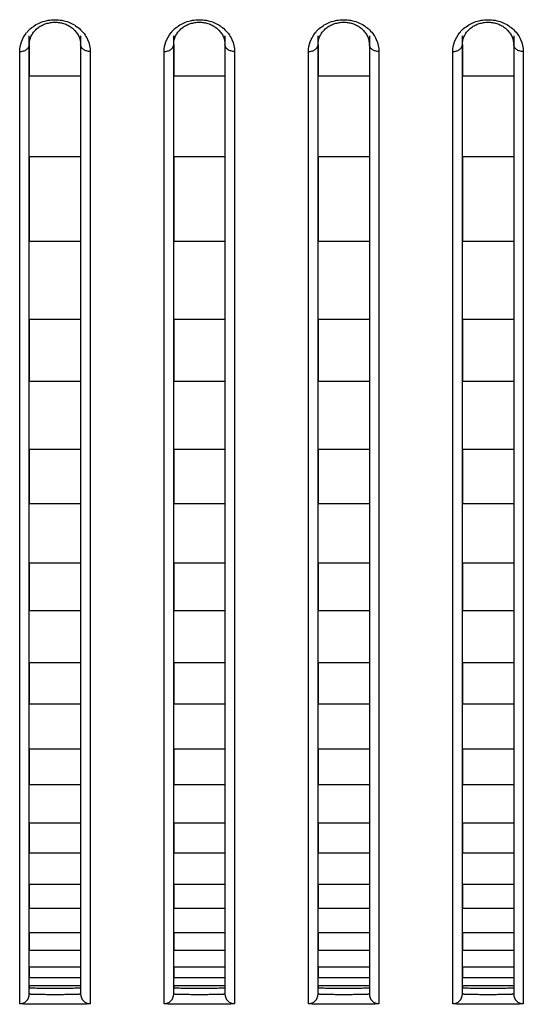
# Model space of a CAD drawing. Header units: millimetres. Extents: x -6054 to 364, y -1866 to 3094.
# Tile 328 of 360: x -3397 to -3381, y 1484 to 1515. Entities that reach past the tile are written whole.
import ezdxf

# ---------------------------------------------------------------- set-up
doc = ezdxf.new("R2010")
doc.units = ezdxf.units.MM
doc.header["$LTSCALE"] = 65.395
doc.layers.get('0').update_dxf_attribs({"linetype": 'CONTINUOUS'})

msp = doc.modelspace()

# ---------------------------------------------------------------- linework, layer by layer
at = {"linetype": 'Continuous'}
for p, q in [((-3396.723, 1484.478), (-3396.723, 1514.359)), ((-3395.123, 1514.359), (-3395.123, 1484.478)), ((-3392.223, 1484.478), (-3392.223, 1514.359)), ((-3390.623, 1514.359), (-3390.623, 1484.478)), ((-3387.723, 1484.478), (-3387.723, 1514.359)), ((-3386.123, 1514.359), (-3386.123, 1484.478)), ((-3383.223, 1484.478), (-3383.223, 1514.359)), ((-3381.623, 1514.359), (-3381.623, 1484.478)), ((-3396.723, 1514.091), (-3396.723, 1513.095)), ((-3396.723, 1514.091), (-3396.723, 1513.095)), ((-3395.123, 1514.091), (-3395.123, 1513.095)), ((-3395.123, 1514.091), (-3395.123, 1513.095)), ((-3392.223, 1514.091), (-3392.223, 1513.095)), ((-3392.223, 1514.091), (-3392.223, 1513.095)), ((-3390.623, 1514.091), (-3390.623, 1513.095)), ((-3390.623, 1514.091), (-3390.623, 1513.095)), ((-3387.723, 1514.091), (-3387.723, 1513.095)), ((-3387.723, 1514.091), (-3387.723, 1513.095)), ((-3386.123, 1514.091), (-3386.123, 1513.095)), ((-3386.123, 1514.091), (-3386.123, 1513.095)), ((-3383.223, 1514.091), (-3383.223, 1513.095)), ((-3383.223, 1514.091), (-3383.223, 1513.095)), ((-3381.623, 1514.091), (-3381.623, 1513.095)), ((-3381.623, 1514.091), (-3381.623, 1513.095)), ((-3397.023, 1484.178), (-3397.023, 1513.867)), ((-3394.823, 1513.867), (-3394.823, 1484.178)), ((-3392.523, 1484.178), (-3392.523, 1513.867)), ((-3390.323, 1513.867), (-3390.323, 1484.178)), ((-3388.023, 1484.178), (-3388.023, 1513.867)), ((-3385.823, 1513.867), (-3385.823, 1484.178)), ((-3383.523, 1484.178), (-3383.523, 1513.867)), ((-3381.323, 1513.867), (-3381.323, 1484.178)), ((-3395.123, 1513.095), (-3396.723, 1513.095)), ((-3395.123, 1513.095), (-3396.723, 1513.095)), ((-3390.623, 1513.095), (-3392.223, 1513.095)), ((-3390.623, 1513.095), (-3392.223, 1513.095)), ((-3386.123, 1513.095), (-3387.723, 1513.095)), ((-3386.123, 1513.095), (-3387.723, 1513.095)), ((-3381.623, 1513.095), (-3383.223, 1513.095)), ((-3381.623, 1513.095), (-3383.223, 1513.095)), ((-3395.123, 1510.583), (-3396.723, 1510.583)), ((-3395.123, 1510.583), (-3396.723, 1510.583)), ((-3396.723, 1510.583), (-3396.723, 1507.945)), ((-3396.723, 1510.583), (-3396.723, 1507.945)), ((-3395.123, 1510.583), (-3395.123, 1507.945)), ((-3395.123, 1510.583), (-3395.123, 1507.945)), ((-3390.623, 1510.583), (-3392.223, 1510.583)), ((-3390.623, 1510.583), (-3392.223, 1510.583)), ((-3392.223, 1510.583), (-3392.223, 1507.945)), ((-3392.223, 1510.583), (-3392.223, 1507.945)), ((-3390.623, 1510.583), (-3390.623, 1507.945)), ((-3390.623, 1510.583), (-3390.623, 1507.945)), ((-3386.123, 1510.583), (-3387.723, 1510.583)), ((-3386.123, 1510.583), (-3387.723, 1510.583)), ((-3387.723, 1510.583), (-3387.723, 1507.945)), ((-3387.723, 1510.583), (-3387.723, 1507.945)), ((-3386.123, 1510.583), (-3386.123, 1507.945)), ((-3386.123, 1510.583), (-3386.123, 1507.945)), ((-3381.623, 1510.583), (-3383.223, 1510.583)), ((-3381.623, 1510.583), (-3383.223, 1510.583)), ((-3383.223, 1510.583), (-3383.223, 1507.945)), ((-3383.223, 1510.583), (-3383.223, 1507.945)), ((-3381.623, 1510.583), (-3381.623, 1507.945)), ((-3381.623, 1510.583), (-3381.623, 1507.945)), ((-3395.123, 1507.945), (-3396.723, 1507.945)), ((-3395.123, 1507.945), (-3396.723, 1507.945)), ((-3390.623, 1507.945), (-3392.223, 1507.945)), ((-3390.623, 1507.945), (-3392.223, 1507.945)), ((-3386.123, 1507.945), (-3387.723, 1507.945)), ((-3386.123, 1507.945), (-3387.723, 1507.945)), ((-3381.623, 1507.945), (-3383.223, 1507.945)), ((-3381.623, 1507.945), (-3383.223, 1507.945)), ((-3395.123, 1505.516), (-3396.723, 1505.516)), ((-3395.123, 1505.516), (-3396.723, 1505.516)), ((-3396.723, 1505.516), (-3396.723, 1503.576)), ((-3396.723, 1505.516), (-3396.723, 1503.576)), ((-3395.123, 1505.516), (-3395.123, 1503.576)), ((-3395.123, 1505.516), (-3395.123, 1503.576)), ((-3390.623, 1505.516), (-3392.223, 1505.516)), ((-3390.623, 1505.516), (-3392.223, 1505.516)), ((-3392.223, 1505.516), (-3392.223, 1503.576)), ((-3392.223, 1505.516), (-3392.223, 1503.576)), ((-3390.623, 1505.516), (-3390.623, 1503.576)), ((-3390.623, 1505.516), (-3390.623, 1503.576)), ((-3386.123, 1505.516), (-3387.723, 1505.516)), ((-3386.123, 1505.516), (-3387.723, 1505.516)), ((-3387.723, 1505.516), (-3387.723, 1503.576)), ((-3387.723, 1505.516), (-3387.723, 1503.576)), ((-3386.123, 1505.516), (-3386.123, 1503.576)), ((-3386.123, 1505.516), (-3386.123, 1503.576)), ((-3381.623, 1505.516), (-3383.223, 1505.516)), ((-3381.623, 1505.516), (-3383.223, 1505.516)), ((-3383.223, 1505.516), (-3383.223, 1503.576)), ((-3383.223, 1505.516), (-3383.223, 1503.576)), ((-3381.623, 1505.516), (-3381.623, 1503.576)), ((-3381.623, 1505.516), (-3381.623, 1503.576)), ((-3395.123, 1503.576), (-3396.723, 1503.576)), ((-3395.123, 1503.576), (-3396.723, 1503.576)), ((-3390.623, 1503.576), (-3392.223, 1503.576)), ((-3390.623, 1503.576), (-3392.223, 1503.576)), ((-3386.123, 1503.576), (-3387.723, 1503.576)), ((-3386.123, 1503.576), (-3387.723, 1503.576)), ((-3381.623, 1503.576), (-3383.223, 1503.576)), ((-3381.623, 1503.576), (-3383.223, 1503.576)), ((-3395.123, 1501.459), (-3396.723, 1501.459)), ((-3395.123, 1501.459), (-3396.723, 1501.459)), ((-3396.723, 1501.459), (-3396.723, 1499.762)), ((-3396.723, 1501.459), (-3396.723, 1499.762)), ((-3395.123, 1501.459), (-3395.123, 1499.762)), ((-3395.123, 1501.459), (-3395.123, 1499.762)), ((-3390.623, 1501.459), (-3392.223, 1501.459)), ((-3390.623, 1501.459), (-3392.223, 1501.459)), ((-3392.223, 1501.459), (-3392.223, 1499.762)), ((-3392.223, 1501.459), (-3392.223, 1499.762)), ((-3390.623, 1501.459), (-3390.623, 1499.762)), ((-3390.623, 1501.459), (-3390.623, 1499.762)), ((-3386.123, 1501.459), (-3387.723, 1501.459)), ((-3386.123, 1501.459), (-3387.723, 1501.459)), ((-3387.723, 1501.459), (-3387.723, 1499.762)), ((-3387.723, 1501.459), (-3387.723, 1499.762)), ((-3386.123, 1501.459), (-3386.123, 1499.762)), ((-3386.123, 1501.459), (-3386.123, 1499.762)), ((-3381.623, 1501.459), (-3383.223, 1501.459)), ((-3381.623, 1501.459), (-3383.223, 1501.459)), ((-3383.223, 1501.459), (-3383.223, 1499.762)), ((-3383.223, 1501.459), (-3383.223, 1499.762)), ((-3381.623, 1501.459), (-3381.623, 1499.762)), ((-3381.623, 1501.459), (-3381.623, 1499.762)), ((-3395.123, 1499.762), (-3396.723, 1499.762)), ((-3395.123, 1499.762), (-3396.723, 1499.762)), ((-3390.623, 1499.762), (-3392.223, 1499.762)), ((-3390.623, 1499.762), (-3392.223, 1499.762)), ((-3386.123, 1499.762), (-3387.723, 1499.762)), ((-3386.123, 1499.762), (-3387.723, 1499.762)), ((-3381.623, 1499.762), (-3383.223, 1499.762)), ((-3381.623, 1499.762), (-3383.223, 1499.762)), ((-3395.123, 1497.91), (-3396.723, 1497.91)), ((-3395.123, 1497.91), (-3396.723, 1497.91)), ((-3396.723, 1497.91), (-3396.723, 1496.425)), ((-3396.723, 1497.91), (-3396.723, 1496.425)), ((-3395.123, 1497.91), (-3395.123, 1496.425)), ((-3395.123, 1497.91), (-3395.123, 1496.425)), ((-3390.623, 1497.91), (-3392.223, 1497.91)), ((-3390.623, 1497.91), (-3392.223, 1497.91)), ((-3392.223, 1497.91), (-3392.223, 1496.425)), ((-3392.223, 1497.91), (-3392.223, 1496.425)), ((-3390.623, 1497.91), (-3390.623, 1496.425)), ((-3390.623, 1497.91), (-3390.623, 1496.425)), ((-3386.123, 1497.91), (-3387.723, 1497.91)), ((-3386.123, 1497.91), (-3387.723, 1497.91)), ((-3387.723, 1497.91), (-3387.723, 1496.425)), ((-3387.723, 1497.91), (-3387.723, 1496.425)), ((-3386.123, 1497.91), (-3386.123, 1496.425)), ((-3386.123, 1497.91), (-3386.123, 1496.425)), ((-3381.623, 1497.91), (-3383.223, 1497.91)), ((-3381.623, 1497.91), (-3383.223, 1497.91)), ((-3383.223, 1497.91), (-3383.223, 1496.425)), ((-3383.223, 1497.91), (-3383.223, 1496.425)), ((-3381.623, 1497.91), (-3381.623, 1496.425)), ((-3381.623, 1497.91), (-3381.623, 1496.425)), ((-3395.123, 1496.425), (-3396.723, 1496.425)), ((-3395.123, 1496.425), (-3396.723, 1496.425)), ((-3390.623, 1496.425), (-3392.223, 1496.425)), ((-3390.623, 1496.425), (-3392.223, 1496.425)), ((-3386.123, 1496.425), (-3387.723, 1496.425)), ((-3386.123, 1496.425), (-3387.723, 1496.425)), ((-3381.623, 1496.425), (-3383.223, 1496.425)), ((-3381.623, 1496.425), (-3383.223, 1496.425)), ((-3395.123, 1494.806), (-3396.723, 1494.806)), ((-3395.123, 1494.806), (-3396.723, 1494.806)), ((-3396.723, 1494.806), (-3396.723, 1493.513)), ((-3396.723, 1494.806), (-3396.723, 1493.513)), ((-3395.123, 1494.806), (-3395.123, 1493.513)), ((-3395.123, 1494.806), (-3395.123, 1493.513)), ((-3390.623, 1494.806), (-3392.223, 1494.806)), ((-3390.623, 1494.806), (-3392.223, 1494.806)), ((-3392.223, 1494.806), (-3392.223, 1493.513)), ((-3392.223, 1494.806), (-3392.223, 1493.513)), ((-3390.623, 1494.806), (-3390.623, 1493.513)), ((-3390.623, 1494.806), (-3390.623, 1493.513)), ((-3386.123, 1494.806), (-3387.723, 1494.806)), ((-3386.123, 1494.806), (-3387.723, 1494.806)), ((-3387.723, 1494.806), (-3387.723, 1493.513)), ((-3387.723, 1494.806), (-3387.723, 1493.513)), ((-3386.123, 1494.806), (-3386.123, 1493.513)), ((-3386.123, 1494.806), (-3386.123, 1493.513)), ((-3381.623, 1494.806), (-3383.223, 1494.806)), ((-3381.623, 1494.806), (-3383.223, 1494.806)), ((-3383.223, 1494.806), (-3383.223, 1493.513)), ((-3383.223, 1494.806), (-3383.223, 1493.513)), ((-3381.623, 1494.806), (-3381.623, 1493.513)), ((-3381.623, 1494.806), (-3381.623, 1493.513)), ((-3395.123, 1493.513), (-3396.723, 1493.513)), ((-3395.123, 1493.513), (-3396.723, 1493.513)), ((-3390.623, 1493.513), (-3392.223, 1493.513)), ((-3390.623, 1493.513), (-3392.223, 1493.513)), ((-3386.123, 1493.513), (-3387.723, 1493.513)), ((-3386.123, 1493.513), (-3387.723, 1493.513)), ((-3381.623, 1493.513), (-3383.223, 1493.513)), ((-3381.623, 1493.513), (-3383.223, 1493.513)), ((-3395.123, 1492.112), (-3396.723, 1492.112)), ((-3395.123, 1492.112), (-3396.723, 1492.112)), ((-3396.723, 1492.112), (-3396.723, 1491.001)), ((-3396.723, 1492.112), (-3396.723, 1491.001)), ((-3395.123, 1492.112), (-3395.123, 1491.001)), ((-3395.123, 1492.112), (-3395.123, 1491.001)), ((-3390.623, 1492.112), (-3392.223, 1492.112)), ((-3390.623, 1492.112), (-3392.223, 1492.112)), ((-3392.223, 1492.112), (-3392.223, 1491.001)), ((-3392.223, 1492.112), (-3392.223, 1491.001)), ((-3390.623, 1492.112), (-3390.623, 1491.001)), ((-3390.623, 1492.112), (-3390.623, 1491.001)), ((-3386.123, 1492.112), (-3387.723, 1492.112)), ((-3386.123, 1492.112), (-3387.723, 1492.112)), ((-3387.723, 1492.112), (-3387.723, 1491.001)), ((-3387.723, 1492.112), (-3387.723, 1491.001)), ((-3386.123, 1492.112), (-3386.123, 1491.001)), ((-3386.123, 1492.112), (-3386.123, 1491.001)), ((-3381.623, 1492.112), (-3383.223, 1492.112)), ((-3381.623, 1492.112), (-3383.223, 1492.112)), ((-3383.223, 1492.112), (-3383.223, 1491.001)), ((-3383.223, 1492.112), (-3383.223, 1491.001)), ((-3381.623, 1492.112), (-3381.623, 1491.001)), ((-3381.623, 1492.112), (-3381.623, 1491.001)), ((-3395.123, 1491.001), (-3396.723, 1491.001)), ((-3395.123, 1491.001), (-3396.723, 1491.001)), ((-3390.623, 1491.001), (-3392.223, 1491.001)), ((-3390.623, 1491.001), (-3392.223, 1491.001)), ((-3386.123, 1491.001), (-3387.723, 1491.001)), ((-3386.123, 1491.001), (-3387.723, 1491.001)), ((-3381.623, 1491.001), (-3383.223, 1491.001)), ((-3381.623, 1491.001), (-3383.223, 1491.001)), ((-3395.123, 1489.808), (-3396.723, 1489.808)), ((-3395.123, 1489.808), (-3396.723, 1489.808)), ((-3396.723, 1489.808), (-3396.723, 1488.875)), ((-3396.723, 1489.808), (-3396.723, 1488.875)), ((-3395.123, 1489.808), (-3395.123, 1488.875)), ((-3395.123, 1489.808), (-3395.123, 1488.875)), ((-3390.623, 1489.808), (-3392.223, 1489.808)), ((-3390.623, 1489.808), (-3392.223, 1489.808)), ((-3392.223, 1489.808), (-3392.223, 1488.875)), ((-3392.223, 1489.808), (-3392.223, 1488.875)), ((-3390.623, 1489.808), (-3390.623, 1488.875)), ((-3390.623, 1489.808), (-3390.623, 1488.875)), ((-3386.123, 1489.808), (-3387.723, 1489.808)), ((-3386.123, 1489.808), (-3387.723, 1489.808)), ((-3387.723, 1489.808), (-3387.723, 1488.875)), ((-3387.723, 1489.808), (-3387.723, 1488.875)), ((-3386.123, 1489.808), (-3386.123, 1488.875)), ((-3386.123, 1489.808), (-3386.123, 1488.875)), ((-3381.623, 1489.808), (-3383.223, 1489.808)), ((-3381.623, 1489.808), (-3383.223, 1489.808)), ((-3383.223, 1489.808), (-3383.223, 1488.875)), ((-3383.223, 1489.808), (-3383.223, 1488.875)), ((-3381.623, 1489.808), (-3381.623, 1488.875)), ((-3381.623, 1489.808), (-3381.623, 1488.875)), ((-3395.123, 1488.875), (-3396.723, 1488.875)), ((-3395.123, 1488.875), (-3396.723, 1488.875)), ((-3390.623, 1488.875), (-3392.223, 1488.875)), ((-3390.623, 1488.875), (-3392.223, 1488.875)), ((-3386.123, 1488.875), (-3387.723, 1488.875)), ((-3386.123, 1488.875), (-3387.723, 1488.875)), ((-3381.623, 1488.875), (-3383.223, 1488.875)), ((-3381.623, 1488.875), (-3383.223, 1488.875)), ((-3395.123, 1487.894), (-3396.723, 1487.894)), ((-3395.123, 1487.894), (-3396.723, 1487.894)), ((-3396.723, 1487.894), (-3396.723, 1487.148)), ((-3396.723, 1487.894), (-3396.723, 1487.148)), ((-3395.123, 1487.894), (-3395.123, 1487.148)), ((-3395.123, 1487.894), (-3395.123, 1487.148)), ((-3390.623, 1487.894), (-3392.223, 1487.894)), ((-3390.623, 1487.894), (-3392.223, 1487.894)), ((-3392.223, 1487.894), (-3392.223, 1487.148)), ((-3392.223, 1487.894), (-3392.223, 1487.148)), ((-3390.623, 1487.894), (-3390.623, 1487.148)), ((-3390.623, 1487.894), (-3390.623, 1487.148)), ((-3386.123, 1487.894), (-3387.723, 1487.894)), ((-3386.123, 1487.894), (-3387.723, 1487.894)), ((-3387.723, 1487.894), (-3387.723, 1487.148)), ((-3387.723, 1487.894), (-3387.723, 1487.148)), ((-3386.123, 1487.894), (-3386.123, 1487.148)), ((-3386.123, 1487.894), (-3386.123, 1487.148)), ((-3381.623, 1487.894), (-3383.223, 1487.894)), ((-3381.623, 1487.894), (-3383.223, 1487.894)), ((-3383.223, 1487.894), (-3383.223, 1487.148)), ((-3383.223, 1487.894), (-3383.223, 1487.148)), ((-3381.623, 1487.894), (-3381.623, 1487.148)), ((-3381.623, 1487.894), (-3381.623, 1487.148)), ((-3395.123, 1487.148), (-3396.723, 1487.148)), ((-3395.123, 1487.148), (-3396.723, 1487.148)), ((-3390.623, 1487.148), (-3392.223, 1487.148)), ((-3390.623, 1487.148), (-3392.223, 1487.148)), ((-3386.123, 1487.148), (-3387.723, 1487.148)), ((-3386.123, 1487.148), (-3387.723, 1487.148)), ((-3381.623, 1487.148), (-3383.223, 1487.148)), ((-3381.623, 1487.148), (-3383.223, 1487.148)), ((-3395.123, 1486.389), (-3396.723, 1486.389)), ((-3395.123, 1486.389), (-3396.723, 1486.389)), ((-3396.723, 1486.389), (-3396.723, 1485.837)), ((-3396.723, 1486.389), (-3396.723, 1485.837)), ((-3395.123, 1486.389), (-3395.123, 1485.837)), ((-3395.123, 1486.389), (-3395.123, 1485.837)), ((-3390.623, 1486.389), (-3392.223, 1486.389)), ((-3390.623, 1486.389), (-3392.223, 1486.389)), ((-3392.223, 1486.389), (-3392.223, 1485.837)), ((-3392.223, 1486.389), (-3392.223, 1485.837)), ((-3390.623, 1486.389), (-3390.623, 1485.837)), ((-3390.623, 1486.389), (-3390.623, 1485.837)), ((-3386.123, 1486.389), (-3387.723, 1486.389)), ((-3386.123, 1486.389), (-3387.723, 1486.389)), ((-3387.723, 1486.389), (-3387.723, 1485.837)), ((-3387.723, 1486.389), (-3387.723, 1485.837)), ((-3386.123, 1486.389), (-3386.123, 1485.837)), ((-3386.123, 1486.389), (-3386.123, 1485.837)), ((-3381.623, 1486.389), (-3383.223, 1486.389)), ((-3381.623, 1486.389), (-3383.223, 1486.389)), ((-3383.223, 1486.389), (-3383.223, 1485.837)), ((-3383.223, 1486.389), (-3383.223, 1485.837)), ((-3381.623, 1486.389), (-3381.623, 1485.837)), ((-3381.623, 1486.389), (-3381.623, 1485.837)), ((-3395.123, 1485.837), (-3396.723, 1485.837)), ((-3395.123, 1485.837), (-3396.723, 1485.837)), ((-3390.623, 1485.837), (-3392.223, 1485.837)), ((-3390.623, 1485.837), (-3392.223, 1485.837)), ((-3386.123, 1485.837), (-3387.723, 1485.837)), ((-3386.123, 1485.837), (-3387.723, 1485.837)), ((-3381.623, 1485.837), (-3383.223, 1485.837)), ((-3381.623, 1485.837), (-3383.223, 1485.837)), ((-3395.123, 1485.315), (-3396.723, 1485.315)), ((-3395.123, 1485.315), (-3396.723, 1485.315)), ((-3396.723, 1485.315), (-3396.723, 1484.98)), ((-3396.723, 1485.315), (-3396.723, 1484.98)), ((-3395.123, 1485.315), (-3395.123, 1484.98)), ((-3395.123, 1485.315), (-3395.123, 1484.98)), ((-3390.623, 1485.315), (-3392.223, 1485.315)), ((-3390.623, 1485.315), (-3392.223, 1485.315)), ((-3392.223, 1485.315), (-3392.223, 1484.98)), ((-3392.223, 1485.315), (-3392.223, 1484.98)), ((-3390.623, 1485.315), (-3390.623, 1484.98)), ((-3390.623, 1485.315), (-3390.623, 1484.98)), ((-3386.123, 1485.315), (-3387.723, 1485.315)), ((-3386.123, 1485.315), (-3387.723, 1485.315)), ((-3387.723, 1485.315), (-3387.723, 1484.98)), ((-3387.723, 1485.315), (-3387.723, 1484.98)), ((-3386.123, 1485.315), (-3386.123, 1484.98)), ((-3386.123, 1485.315), (-3386.123, 1484.98)), ((-3381.623, 1485.315), (-3383.223, 1485.315)), ((-3381.623, 1485.315), (-3383.223, 1485.315)), ((-3383.223, 1485.315), (-3383.223, 1484.98)), ((-3383.223, 1485.315), (-3383.223, 1484.98)), ((-3381.623, 1485.315), (-3381.623, 1484.98)), ((-3381.623, 1485.315), (-3381.623, 1484.98)), ((-3395.123, 1484.98), (-3396.723, 1484.98)), ((-3395.123, 1484.98), (-3396.723, 1484.98)), ((-3390.623, 1484.98), (-3392.223, 1484.98)), ((-3390.623, 1484.98), (-3392.223, 1484.98)), ((-3386.123, 1484.98), (-3387.723, 1484.98)), ((-3386.123, 1484.98), (-3387.723, 1484.98)), ((-3381.623, 1484.98), (-3383.223, 1484.98)), ((-3381.623, 1484.98), (-3383.223, 1484.98)), ((-3395.123, 1484.731), (-3396.723, 1484.731)), ((-3395.123, 1484.731), (-3396.723, 1484.731)), ((-3396.723, 1484.731), (-3396.723, 1484.678)), ((-3396.723, 1484.731), (-3396.723, 1484.678)), ((-3395.123, 1484.731), (-3395.123, 1484.678)), ((-3395.123, 1484.731), (-3395.123, 1484.678)), ((-3390.623, 1484.731), (-3392.223, 1484.731)), ((-3390.623, 1484.731), (-3392.223, 1484.731)), ((-3392.223, 1484.731), (-3392.223, 1484.678)), ((-3392.223, 1484.731), (-3392.223, 1484.678)), ((-3390.623, 1484.731), (-3390.623, 1484.678)), ((-3390.623, 1484.731), (-3390.623, 1484.678)), ((-3386.123, 1484.731), (-3387.723, 1484.731)), ((-3386.123, 1484.731), (-3387.723, 1484.731)), ((-3387.723, 1484.731), (-3387.723, 1484.678)), ((-3387.723, 1484.731), (-3387.723, 1484.678)), ((-3386.123, 1484.731), (-3386.123, 1484.678)), ((-3386.123, 1484.731), (-3386.123, 1484.678)), ((-3381.623, 1484.731), (-3383.223, 1484.731)), ((-3381.623, 1484.731), (-3383.223, 1484.731)), ((-3383.223, 1484.731), (-3383.223, 1484.678)), ((-3383.223, 1484.731), (-3383.223, 1484.678)), ((-3381.623, 1484.731), (-3381.623, 1484.678)), ((-3381.623, 1484.731), (-3381.623, 1484.678))]:
    msp.add_line(p, q, dxfattribs=at)
for points in [[(-3396.628, 1514.412), (-3396.61, 1514.44), (-3396.59, 1514.468), (-3396.568, 1514.495), (-3396.545, 1514.521), (-3396.521, 1514.546), (-3396.495, 1514.57), (-3396.468, 1514.592), (-3396.44, 1514.614), (-3396.412, 1514.635), (-3396.382, 1514.654), (-3396.352, 1514.671), (-3396.322, 1514.687), (-3396.291, 1514.702), (-3396.26, 1514.716), (-3396.228, 1514.728), (-3396.196, 1514.739), (-3396.163, 1514.749), (-3396.13, 1514.757), (-3396.096, 1514.765), (-3396.062, 1514.771), (-3396.028, 1514.775), (-3395.993, 1514.779), (-3395.959, 1514.781), (-3395.924, 1514.782), (-3395.889, 1514.781), (-3395.855, 1514.779), (-3395.82, 1514.776), (-3395.786, 1514.771), (-3395.752, 1514.765), (-3395.719, 1514.758), (-3395.685, 1514.749), (-3395.653, 1514.74), (-3395.62, 1514.729), (-3395.589, 1514.717), (-3395.557, 1514.703), (-3395.526, 1514.688), (-3395.496, 1514.672), (-3395.466, 1514.655), (-3395.436, 1514.636), (-3395.407, 1514.615), (-3395.379, 1514.594), (-3395.353, 1514.571), (-3395.327, 1514.547), (-3395.303, 1514.522), (-3395.28, 1514.497), (-3395.258, 1514.47), (-3395.238, 1514.443), (-3395.219, 1514.415)], [(-3392.128, 1514.412), (-3392.11, 1514.44), (-3392.09, 1514.468), (-3392.068, 1514.495), (-3392.045, 1514.521), (-3392.021, 1514.546), (-3391.995, 1514.57), (-3391.968, 1514.592), (-3391.94, 1514.614), (-3391.912, 1514.635), (-3391.882, 1514.654), (-3391.852, 1514.671), (-3391.822, 1514.687), (-3391.791, 1514.702), (-3391.76, 1514.716), (-3391.728, 1514.728), (-3391.696, 1514.739), (-3391.663, 1514.749), (-3391.63, 1514.757), (-3391.596, 1514.765), (-3391.562, 1514.771), (-3391.528, 1514.775), (-3391.493, 1514.779), (-3391.459, 1514.781), (-3391.424, 1514.782), (-3391.389, 1514.781), (-3391.355, 1514.779), (-3391.32, 1514.776), (-3391.286, 1514.771), (-3391.252, 1514.765), (-3391.219, 1514.758), (-3391.185, 1514.749), (-3391.153, 1514.74), (-3391.12, 1514.729), (-3391.089, 1514.717), (-3391.057, 1514.703), (-3391.026, 1514.688), (-3390.996, 1514.672), (-3390.966, 1514.655), (-3390.936, 1514.636), (-3390.907, 1514.615), (-3390.879, 1514.594), (-3390.853, 1514.571), (-3390.827, 1514.547), (-3390.803, 1514.522), (-3390.78, 1514.497), (-3390.758, 1514.47), (-3390.738, 1514.443), (-3390.719, 1514.415)], [(-3387.628, 1514.412), (-3387.61, 1514.44), (-3387.59, 1514.468), (-3387.568, 1514.495), (-3387.545, 1514.521), (-3387.521, 1514.546), (-3387.495, 1514.57), (-3387.468, 1514.592), (-3387.44, 1514.614), (-3387.412, 1514.635), (-3387.382, 1514.654), (-3387.352, 1514.671), (-3387.322, 1514.687), (-3387.291, 1514.702), (-3387.26, 1514.716), (-3387.228, 1514.728), (-3387.196, 1514.739), (-3387.163, 1514.749), (-3387.13, 1514.757), (-3387.096, 1514.765), (-3387.062, 1514.771), (-3387.028, 1514.775), (-3386.993, 1514.779), (-3386.959, 1514.781), (-3386.924, 1514.782), (-3386.889, 1514.781), (-3386.855, 1514.779), (-3386.82, 1514.776), (-3386.786, 1514.771), (-3386.752, 1514.765), (-3386.719, 1514.758), (-3386.685, 1514.749), (-3386.653, 1514.74), (-3386.62, 1514.729), (-3386.589, 1514.717), (-3386.557, 1514.703), (-3386.526, 1514.688), (-3386.496, 1514.672), (-3386.466, 1514.655), (-3386.436, 1514.636), (-3386.407, 1514.615), (-3386.379, 1514.594), (-3386.353, 1514.571), (-3386.327, 1514.547), (-3386.303, 1514.522), (-3386.28, 1514.497), (-3386.258, 1514.47), (-3386.238, 1514.443), (-3386.219, 1514.415)], [(-3383.128, 1514.412), (-3383.11, 1514.44), (-3383.09, 1514.468), (-3383.068, 1514.495), (-3383.045, 1514.521), (-3383.021, 1514.546), (-3382.995, 1514.57), (-3382.968, 1514.592), (-3382.94, 1514.614), (-3382.912, 1514.635), (-3382.882, 1514.654), (-3382.852, 1514.671), (-3382.822, 1514.687), (-3382.791, 1514.702), (-3382.76, 1514.716), (-3382.728, 1514.728), (-3382.696, 1514.739), (-3382.663, 1514.749), (-3382.63, 1514.757), (-3382.596, 1514.765), (-3382.562, 1514.771), (-3382.528, 1514.775), (-3382.493, 1514.779), (-3382.459, 1514.781), (-3382.424, 1514.782), (-3382.389, 1514.781), (-3382.355, 1514.779), (-3382.32, 1514.776), (-3382.286, 1514.771), (-3382.252, 1514.765), (-3382.219, 1514.758), (-3382.185, 1514.749), (-3382.153, 1514.74), (-3382.12, 1514.729), (-3382.089, 1514.717), (-3382.057, 1514.703), (-3382.026, 1514.688), (-3381.996, 1514.672), (-3381.966, 1514.655), (-3381.936, 1514.636), (-3381.907, 1514.615), (-3381.879, 1514.594), (-3381.853, 1514.571), (-3381.827, 1514.547), (-3381.803, 1514.522), (-3381.78, 1514.497), (-3381.758, 1514.47), (-3381.738, 1514.443), (-3381.719, 1514.415)], [(-3396.697, 1514.263), (-3396.687, 1514.293), (-3396.674, 1514.324), (-3396.661, 1514.354), (-3396.645, 1514.383), (-3396.628, 1514.412)], [(-3395.219, 1514.415), (-3395.202, 1514.386), (-3395.187, 1514.357), (-3395.173, 1514.327), (-3395.161, 1514.297), (-3395.15, 1514.266)], [(-3392.197, 1514.263), (-3392.187, 1514.293), (-3392.174, 1514.324), (-3392.161, 1514.354), (-3392.145, 1514.383), (-3392.128, 1514.412)], [(-3390.719, 1514.415), (-3390.702, 1514.386), (-3390.687, 1514.357), (-3390.673, 1514.327), (-3390.661, 1514.297), (-3390.65, 1514.266)], [(-3387.697, 1514.263), (-3387.687, 1514.293), (-3387.674, 1514.324), (-3387.661, 1514.354), (-3387.645, 1514.383), (-3387.628, 1514.412)], [(-3386.219, 1514.415), (-3386.202, 1514.386), (-3386.187, 1514.357), (-3386.173, 1514.327), (-3386.161, 1514.297), (-3386.15, 1514.266)], [(-3383.197, 1514.263), (-3383.187, 1514.293), (-3383.174, 1514.324), (-3383.161, 1514.354), (-3383.145, 1514.383), (-3383.128, 1514.412)], [(-3381.719, 1514.415), (-3381.702, 1514.386), (-3381.687, 1514.357), (-3381.673, 1514.327), (-3381.661, 1514.297), (-3381.65, 1514.266)], [(-3396.723, 1514.091), (-3396.723, 1514.105), (-3396.721, 1514.137), (-3396.718, 1514.169), (-3396.713, 1514.2), (-3396.706, 1514.232), (-3396.697, 1514.263)], [(-3395.15, 1514.266), (-3395.142, 1514.235), (-3395.134, 1514.204), (-3395.129, 1514.173), (-3395.125, 1514.141), (-3395.123, 1514.109), (-3395.123, 1514.091)], [(-3392.223, 1514.091), (-3392.223, 1514.105), (-3392.221, 1514.137), (-3392.218, 1514.169), (-3392.213, 1514.2), (-3392.206, 1514.232), (-3392.197, 1514.263)], [(-3390.65, 1514.266), (-3390.642, 1514.235), (-3390.634, 1514.204), (-3390.629, 1514.173), (-3390.625, 1514.141), (-3390.623, 1514.109), (-3390.623, 1514.091)], [(-3387.723, 1514.091), (-3387.723, 1514.105), (-3387.721, 1514.137), (-3387.718, 1514.169), (-3387.713, 1514.2), (-3387.706, 1514.232), (-3387.697, 1514.263)], [(-3386.15, 1514.266), (-3386.142, 1514.235), (-3386.134, 1514.204), (-3386.129, 1514.173), (-3386.125, 1514.141), (-3386.123, 1514.109), (-3386.123, 1514.091)], [(-3383.223, 1514.091), (-3383.223, 1514.105), (-3383.221, 1514.137), (-3383.218, 1514.169), (-3383.213, 1514.2), (-3383.206, 1514.232), (-3383.197, 1514.263)], [(-3381.65, 1514.266), (-3381.642, 1514.235), (-3381.634, 1514.204), (-3381.629, 1514.173), (-3381.625, 1514.141), (-3381.623, 1514.109), (-3381.623, 1514.091)]]:
    msp.add_lwpolyline(points, dxfattribs=at)
for centre, radius, start, end in [((-3395.998, 1513.792), 1.045, 130.984, 140.592), ((-3391.498, 1513.792), 1.045, 130.984, 140.592), ((-3386.998, 1513.792), 1.045, 130.984, 140.592), ((-3382.498, 1513.792), 1.045, 130.984, 140.592), ((-3397.023, 1484.478), 0.3, 269.9896, 359.9896), ((-3394.823, 1484.478), 0.3, 180.0104, 270.0104), ((-3392.523, 1484.478), 0.3, 269.9896, 359.9896), ((-3390.323, 1484.478), 0.3, 180.0104, 270.0104), ((-3388.023, 1484.478), 0.3, 269.9896, 359.9896), ((-3385.823, 1484.478), 0.3, 180.0104, 270.0104), ((-3383.523, 1484.478), 0.3, 269.9896, 359.9896), ((-3381.323, 1484.478), 0.3, 180.0104, 270.0104)]:
    msp.add_arc(centre, radius, start, end, dxfattribs=at)
for points, knots in [([(-3396.684, 1514.581), (-3396.586, 1514.666), (-3396.345, 1514.81), (-3395.923, 1514.887), (-3395.501, 1514.81), (-3395.26, 1514.666), (-3395.162, 1514.581)], [0, 0, 0, 0, 0.23574, 0.500003, 0.764265, 1, 1, 1, 1]), ([(-3395.162, 1514.581), (-3395.056, 1514.488), (-3394.885, 1514.267), (-3394.823, 1513.995), (-3394.823, 1513.867)], [0, 0, 0, 0, 0.525823, 1, 1, 1, 1]), ([(-3392.184, 1514.581), (-3392.086, 1514.666), (-3391.845, 1514.81), (-3391.423, 1514.887), (-3391.001, 1514.81), (-3390.76, 1514.666), (-3390.662, 1514.581)], [0, 0, 0, 0, 0.23574, 0.500003, 0.764265, 1, 1, 1, 1]), ([(-3390.662, 1514.581), (-3390.556, 1514.488), (-3390.385, 1514.267), (-3390.323, 1513.995), (-3390.323, 1513.867)], [0, 0, 0, 0, 0.525823, 1, 1, 1, 1]), ([(-3387.684, 1514.581), (-3387.586, 1514.666), (-3387.345, 1514.81), (-3386.923, 1514.887), (-3386.501, 1514.81), (-3386.26, 1514.666), (-3386.162, 1514.581)], [0, 0, 0, 0, 0.23574, 0.500003, 0.764265, 1, 1, 1, 1]), ([(-3386.162, 1514.581), (-3386.056, 1514.488), (-3385.885, 1514.267), (-3385.823, 1513.995), (-3385.823, 1513.867)], [0, 0, 0, 0, 0.525823, 1, 1, 1, 1]), ([(-3383.184, 1514.581), (-3383.086, 1514.666), (-3382.845, 1514.81), (-3382.423, 1514.887), (-3382.001, 1514.81), (-3381.76, 1514.666), (-3381.662, 1514.581)], [0, 0, 0, 0, 0.23574, 0.500003, 0.764265, 1, 1, 1, 1]), ([(-3381.662, 1514.581), (-3381.556, 1514.488), (-3381.385, 1514.267), (-3381.323, 1513.995), (-3381.323, 1513.867)], [0, 0, 0, 0, 0.525823, 1, 1, 1, 1]), ([(-3397.023, 1513.867), (-3397.023, 1513.969), (-3396.985, 1514.183), (-3396.875, 1514.371), (-3396.806, 1514.456)], [0, 0, 0, 0, 0.482589, 1, 1, 1, 1]), ([(-3392.523, 1513.867), (-3392.523, 1513.969), (-3392.485, 1514.183), (-3392.375, 1514.371), (-3392.306, 1514.456)], [0, 0, 0, 0, 0.482589, 1, 1, 1, 1]), ([(-3388.023, 1513.867), (-3388.023, 1513.969), (-3387.985, 1514.183), (-3387.875, 1514.371), (-3387.806, 1514.456)], [0, 0, 0, 0, 0.482589, 1, 1, 1, 1]), ([(-3383.523, 1513.867), (-3383.523, 1513.969), (-3383.485, 1514.183), (-3383.375, 1514.371), (-3383.306, 1514.456)], [0, 0, 0, 0, 0.482589, 1, 1, 1, 1]), ([(-3397.023, 1513.867), (-3396.984, 1513.867), (-3396.909, 1513.878), (-3396.81, 1513.925), (-3396.741, 1513.999), (-3396.723, 1514.062), (-3396.723, 1514.091)], [0, 0, 0, 0, 0.28207, 0.546535, 0.783879, 1, 1, 1, 1]), ([(-3394.823, 1513.867), (-3394.862, 1513.867), (-3394.937, 1513.878), (-3395.036, 1513.925), (-3395.105, 1513.999), (-3395.123, 1514.062), (-3395.123, 1514.091)], [0, 0, 0, 0, 0.28207, 0.546535, 0.783879, 1, 1, 1, 1]), ([(-3392.523, 1513.867), (-3392.484, 1513.867), (-3392.409, 1513.878), (-3392.31, 1513.925), (-3392.241, 1513.999), (-3392.223, 1514.062), (-3392.223, 1514.091)], [0, 0, 0, 0, 0.28207, 0.546535, 0.783879, 1, 1, 1, 1]), ([(-3390.323, 1513.867), (-3390.362, 1513.867), (-3390.437, 1513.878), (-3390.536, 1513.925), (-3390.605, 1513.999), (-3390.623, 1514.062), (-3390.623, 1514.091)], [0, 0, 0, 0, 0.28207, 0.546535, 0.783879, 1, 1, 1, 1]), ([(-3388.023, 1513.867), (-3387.984, 1513.867), (-3387.909, 1513.878), (-3387.81, 1513.925), (-3387.741, 1513.999), (-3387.723, 1514.062), (-3387.723, 1514.091)], [0, 0, 0, 0, 0.28207, 0.546535, 0.783879, 1, 1, 1, 1]), ([(-3385.823, 1513.867), (-3385.862, 1513.867), (-3385.937, 1513.878), (-3386.036, 1513.925), (-3386.105, 1513.999), (-3386.123, 1514.062), (-3386.123, 1514.091)], [0, 0, 0, 0, 0.28207, 0.546535, 0.783879, 1, 1, 1, 1]), ([(-3383.523, 1513.867), (-3383.484, 1513.867), (-3383.409, 1513.878), (-3383.31, 1513.925), (-3383.241, 1513.999), (-3383.223, 1514.062), (-3383.223, 1514.091)], [0, 0, 0, 0, 0.28207, 0.546535, 0.783879, 1, 1, 1, 1]), ([(-3381.323, 1513.867), (-3381.362, 1513.867), (-3381.437, 1513.878), (-3381.536, 1513.925), (-3381.605, 1513.999), (-3381.623, 1514.062), (-3381.623, 1514.091)], [0, 0, 0, 0, 0.28207, 0.546535, 0.783879, 1, 1, 1, 1]), ([(-3396.723, 1484.678), (-3396.723, 1484.676), (-3396.716, 1484.675), (-3396.706, 1484.673), (-3396.686, 1484.672), (-3396.66, 1484.67), (-3396.626, 1484.668), (-3396.569, 1484.667), (-3396.482, 1484.665), (-3396.362, 1484.663), (-3396.225, 1484.662), (-3396.077, 1484.661), (-3395.923, 1484.661), (-3395.769, 1484.661), (-3395.621, 1484.662), (-3395.484, 1484.663), (-3395.365, 1484.665), (-3395.278, 1484.667), (-3395.22, 1484.668), (-3395.186, 1484.67), (-3395.16, 1484.672), (-3395.14, 1484.673), (-3395.131, 1484.675), (-3395.123, 1484.676), (-3395.123, 1484.678)], [0, 0, 0, 0, 0.002721, 0.01001, 0.021969, 0.038509, 0.059481, 0.084689, 0.146812, 0.222502, 0.308855, 0.402555, 0.5, 0.597445, 0.691145, 0.777498, 0.853188, 0.915311, 0.940519, 0.961491, 0.978031, 0.98999, 0.997279, 1, 1, 1, 1]), ([(-3396.723, 1484.678), (-3396.723, 1484.676), (-3396.716, 1484.675), (-3396.706, 1484.673), (-3396.686, 1484.672), (-3396.66, 1484.67), (-3396.626, 1484.668), (-3396.569, 1484.667), (-3396.482, 1484.665), (-3396.362, 1484.663), (-3396.225, 1484.662), (-3396.077, 1484.661), (-3395.923, 1484.661), (-3395.769, 1484.661), (-3395.621, 1484.662), (-3395.484, 1484.663), (-3395.365, 1484.665), (-3395.278, 1484.667), (-3395.22, 1484.668), (-3395.186, 1484.67), (-3395.16, 1484.672), (-3395.14, 1484.673), (-3395.131, 1484.675), (-3395.123, 1484.676), (-3395.123, 1484.678)], [0, 0, 0, 0, 0.002721, 0.01001, 0.021969, 0.038509, 0.059481, 0.084689, 0.146812, 0.222502, 0.308855, 0.402555, 0.5, 0.597445, 0.691145, 0.777498, 0.853188, 0.915311, 0.940519, 0.961491, 0.978031, 0.98999, 0.997279, 1, 1, 1, 1]), ([(-3396.723, 1484.678), (-3396.723, 1484.676), (-3396.716, 1484.675), (-3396.706, 1484.673), (-3396.686, 1484.672), (-3396.66, 1484.67), (-3396.626, 1484.668), (-3396.569, 1484.667), (-3396.482, 1484.665), (-3396.362, 1484.663), (-3396.225, 1484.662), (-3396.077, 1484.661), (-3395.923, 1484.661), (-3395.769, 1484.661), (-3395.621, 1484.662), (-3395.484, 1484.663), (-3395.365, 1484.665), (-3395.278, 1484.667), (-3395.22, 1484.668), (-3395.186, 1484.67), (-3395.16, 1484.672), (-3395.14, 1484.673), (-3395.131, 1484.675), (-3395.123, 1484.676), (-3395.123, 1484.678)], [0, 0, 0, 0, 0.002721, 0.01001, 0.021969, 0.038509, 0.059481, 0.084689, 0.146812, 0.222502, 0.308855, 0.402555, 0.5, 0.597445, 0.691145, 0.777498, 0.853188, 0.915311, 0.940519, 0.961491, 0.978031, 0.98999, 0.997279, 1, 1, 1, 1]), ([(-3392.223, 1484.678), (-3392.223, 1484.676), (-3392.216, 1484.675), (-3392.206, 1484.673), (-3392.186, 1484.672), (-3392.16, 1484.67), (-3392.126, 1484.668), (-3392.069, 1484.667), (-3391.982, 1484.665), (-3391.862, 1484.663), (-3391.725, 1484.662), (-3391.577, 1484.661), (-3391.423, 1484.661), (-3391.269, 1484.661), (-3391.121, 1484.662), (-3390.984, 1484.663), (-3390.865, 1484.665), (-3390.778, 1484.667), (-3390.72, 1484.668), (-3390.686, 1484.67), (-3390.66, 1484.672), (-3390.64, 1484.673), (-3390.631, 1484.675), (-3390.623, 1484.676), (-3390.623, 1484.678)], [0, 0, 0, 0, 0.002721, 0.01001, 0.021969, 0.038509, 0.059481, 0.084689, 0.146812, 0.222502, 0.308855, 0.402555, 0.5, 0.597445, 0.691145, 0.777498, 0.853188, 0.915311, 0.940519, 0.961491, 0.978031, 0.98999, 0.997279, 1, 1, 1, 1]), ([(-3392.223, 1484.678), (-3392.223, 1484.676), (-3392.216, 1484.675), (-3392.206, 1484.673), (-3392.186, 1484.672), (-3392.16, 1484.67), (-3392.126, 1484.668), (-3392.069, 1484.667), (-3391.982, 1484.665), (-3391.862, 1484.663), (-3391.725, 1484.662), (-3391.577, 1484.661), (-3391.423, 1484.661), (-3391.269, 1484.661), (-3391.121, 1484.662), (-3390.984, 1484.663), (-3390.865, 1484.665), (-3390.778, 1484.667), (-3390.72, 1484.668), (-3390.686, 1484.67), (-3390.66, 1484.672), (-3390.64, 1484.673), (-3390.631, 1484.675), (-3390.623, 1484.676), (-3390.623, 1484.678)], [0, 0, 0, 0, 0.002721, 0.01001, 0.021969, 0.038509, 0.059481, 0.084689, 0.146812, 0.222502, 0.308855, 0.402555, 0.5, 0.597445, 0.691145, 0.777498, 0.853188, 0.915311, 0.940519, 0.961491, 0.978031, 0.98999, 0.997279, 1, 1, 1, 1]), ([(-3392.223, 1484.678), (-3392.223, 1484.676), (-3392.216, 1484.675), (-3392.206, 1484.673), (-3392.186, 1484.672), (-3392.16, 1484.67), (-3392.126, 1484.668), (-3392.069, 1484.667), (-3391.982, 1484.665), (-3391.862, 1484.663), (-3391.725, 1484.662), (-3391.577, 1484.661), (-3391.423, 1484.661), (-3391.269, 1484.661), (-3391.121, 1484.662), (-3390.984, 1484.663), (-3390.865, 1484.665), (-3390.778, 1484.667), (-3390.72, 1484.668), (-3390.686, 1484.67), (-3390.66, 1484.672), (-3390.64, 1484.673), (-3390.631, 1484.675), (-3390.623, 1484.676), (-3390.623, 1484.678)], [0, 0, 0, 0, 0.002721, 0.01001, 0.021969, 0.038509, 0.059481, 0.084689, 0.146812, 0.222502, 0.308855, 0.402555, 0.5, 0.597445, 0.691145, 0.777498, 0.853188, 0.915311, 0.940519, 0.961491, 0.978031, 0.98999, 0.997279, 1, 1, 1, 1]), ([(-3387.723, 1484.678), (-3387.723, 1484.676), (-3387.716, 1484.675), (-3387.706, 1484.673), (-3387.686, 1484.672), (-3387.66, 1484.67), (-3387.626, 1484.668), (-3387.569, 1484.667), (-3387.482, 1484.665), (-3387.362, 1484.663), (-3387.225, 1484.662), (-3387.077, 1484.661), (-3386.923, 1484.661), (-3386.769, 1484.661), (-3386.621, 1484.662), (-3386.484, 1484.663), (-3386.365, 1484.665), (-3386.278, 1484.667), (-3386.22, 1484.668), (-3386.186, 1484.67), (-3386.16, 1484.672), (-3386.14, 1484.673), (-3386.131, 1484.675), (-3386.123, 1484.676), (-3386.123, 1484.678)], [0, 0, 0, 0, 0.002721, 0.01001, 0.021969, 0.038509, 0.059481, 0.084689, 0.146812, 0.222502, 0.308855, 0.402555, 0.5, 0.597445, 0.691145, 0.777498, 0.853188, 0.915311, 0.940519, 0.961491, 0.978031, 0.98999, 0.997279, 1, 1, 1, 1]), ([(-3387.723, 1484.678), (-3387.723, 1484.676), (-3387.716, 1484.675), (-3387.706, 1484.673), (-3387.686, 1484.672), (-3387.66, 1484.67), (-3387.626, 1484.668), (-3387.569, 1484.667), (-3387.482, 1484.665), (-3387.362, 1484.663), (-3387.225, 1484.662), (-3387.077, 1484.661), (-3386.923, 1484.661), (-3386.769, 1484.661), (-3386.621, 1484.662), (-3386.484, 1484.663), (-3386.365, 1484.665), (-3386.278, 1484.667), (-3386.22, 1484.668), (-3386.186, 1484.67), (-3386.16, 1484.672), (-3386.14, 1484.673), (-3386.131, 1484.675), (-3386.123, 1484.676), (-3386.123, 1484.678)], [0, 0, 0, 0, 0.002721, 0.01001, 0.021969, 0.038509, 0.059481, 0.084689, 0.146812, 0.222502, 0.308855, 0.402555, 0.5, 0.597445, 0.691145, 0.777498, 0.853188, 0.915311, 0.940519, 0.961491, 0.978031, 0.98999, 0.997279, 1, 1, 1, 1]), ([(-3387.723, 1484.678), (-3387.723, 1484.676), (-3387.716, 1484.675), (-3387.706, 1484.673), (-3387.686, 1484.672), (-3387.66, 1484.67), (-3387.626, 1484.668), (-3387.569, 1484.667), (-3387.482, 1484.665), (-3387.362, 1484.663), (-3387.225, 1484.662), (-3387.077, 1484.661), (-3386.923, 1484.661), (-3386.769, 1484.661), (-3386.621, 1484.662), (-3386.484, 1484.663), (-3386.365, 1484.665), (-3386.278, 1484.667), (-3386.22, 1484.668), (-3386.186, 1484.67), (-3386.16, 1484.672), (-3386.14, 1484.673), (-3386.131, 1484.675), (-3386.123, 1484.676), (-3386.123, 1484.678)], [0, 0, 0, 0, 0.002721, 0.01001, 0.021969, 0.038509, 0.059481, 0.084689, 0.146812, 0.222502, 0.308855, 0.402555, 0.5, 0.597445, 0.691145, 0.777498, 0.853188, 0.915311, 0.940519, 0.961491, 0.978031, 0.98999, 0.997279, 1, 1, 1, 1]), ([(-3383.223, 1484.678), (-3383.223, 1484.676), (-3383.216, 1484.675), (-3383.206, 1484.673), (-3383.186, 1484.672), (-3383.16, 1484.67), (-3383.126, 1484.668), (-3383.069, 1484.667), (-3382.982, 1484.665), (-3382.862, 1484.663), (-3382.725, 1484.662), (-3382.577, 1484.661), (-3382.423, 1484.661), (-3382.269, 1484.661), (-3382.121, 1484.662), (-3381.984, 1484.663), (-3381.865, 1484.665), (-3381.778, 1484.667), (-3381.72, 1484.668), (-3381.686, 1484.67), (-3381.66, 1484.672), (-3381.64, 1484.673), (-3381.631, 1484.675), (-3381.623, 1484.676), (-3381.623, 1484.678)], [0, 0, 0, 0, 0.002721, 0.01001, 0.021969, 0.038509, 0.059481, 0.084689, 0.146812, 0.222502, 0.308855, 0.402555, 0.5, 0.597445, 0.691145, 0.777498, 0.853188, 0.915311, 0.940519, 0.961491, 0.978031, 0.98999, 0.997279, 1, 1, 1, 1]), ([(-3383.223, 1484.678), (-3383.223, 1484.676), (-3383.216, 1484.675), (-3383.206, 1484.673), (-3383.186, 1484.672), (-3383.16, 1484.67), (-3383.126, 1484.668), (-3383.069, 1484.667), (-3382.982, 1484.665), (-3382.862, 1484.663), (-3382.725, 1484.662), (-3382.577, 1484.661), (-3382.423, 1484.661), (-3382.269, 1484.661), (-3382.121, 1484.662), (-3381.984, 1484.663), (-3381.865, 1484.665), (-3381.778, 1484.667), (-3381.72, 1484.668), (-3381.686, 1484.67), (-3381.66, 1484.672), (-3381.64, 1484.673), (-3381.631, 1484.675), (-3381.623, 1484.676), (-3381.623, 1484.678)], [0, 0, 0, 0, 0.002721, 0.01001, 0.021969, 0.038509, 0.059481, 0.084689, 0.146812, 0.222502, 0.308855, 0.402555, 0.5, 0.597445, 0.691145, 0.777498, 0.853188, 0.915311, 0.940519, 0.961491, 0.978031, 0.98999, 0.997279, 1, 1, 1, 1]), ([(-3383.223, 1484.678), (-3383.223, 1484.676), (-3383.216, 1484.675), (-3383.206, 1484.673), (-3383.186, 1484.672), (-3383.16, 1484.67), (-3383.126, 1484.668), (-3383.069, 1484.667), (-3382.982, 1484.665), (-3382.862, 1484.663), (-3382.725, 1484.662), (-3382.577, 1484.661), (-3382.423, 1484.661), (-3382.269, 1484.661), (-3382.121, 1484.662), (-3381.984, 1484.663), (-3381.865, 1484.665), (-3381.778, 1484.667), (-3381.72, 1484.668), (-3381.686, 1484.67), (-3381.66, 1484.672), (-3381.64, 1484.673), (-3381.631, 1484.675), (-3381.623, 1484.676), (-3381.623, 1484.678)], [0, 0, 0, 0, 0.002721, 0.01001, 0.021969, 0.038509, 0.059481, 0.084689, 0.146812, 0.222502, 0.308855, 0.402555, 0.5, 0.597445, 0.691145, 0.777498, 0.853188, 0.915311, 0.940519, 0.961491, 0.978031, 0.98999, 0.997279, 1, 1, 1, 1]), ([(-3395.123, 1484.478), (-3395.123, 1484.476), (-3395.13, 1484.474), (-3395.14, 1484.472), (-3395.16, 1484.47), (-3395.2, 1484.467), (-3395.267, 1484.464), (-3395.365, 1484.461), (-3395.484, 1484.459), (-3395.621, 1484.458), (-3395.769, 1484.457), (-3395.923, 1484.457), (-3396.077, 1484.457), (-3396.225, 1484.458), (-3396.362, 1484.459), (-3396.482, 1484.461), (-3396.58, 1484.464), (-3396.647, 1484.467), (-3396.686, 1484.47), (-3396.706, 1484.472), (-3396.716, 1484.474), (-3396.723, 1484.476), (-3396.723, 1484.478)], [0, 0, 0, 0, 0.002976, 0.01034, 0.022326, 0.038871, 0.085025, 0.147098, 0.222725, 0.309008, 0.402632, 0.499999, 0.597367, 0.690991, 0.777274, 0.852901, 0.914974, 0.961128, 0.977674, 0.98966, 0.997024, 1, 1, 1, 1]), ([(-3390.623, 1484.478), (-3390.623, 1484.476), (-3390.63, 1484.474), (-3390.64, 1484.472), (-3390.66, 1484.47), (-3390.7, 1484.467), (-3390.767, 1484.464), (-3390.865, 1484.461), (-3390.984, 1484.459), (-3391.121, 1484.458), (-3391.269, 1484.457), (-3391.423, 1484.457), (-3391.577, 1484.457), (-3391.725, 1484.458), (-3391.862, 1484.459), (-3391.982, 1484.461), (-3392.08, 1484.464), (-3392.147, 1484.467), (-3392.186, 1484.47), (-3392.206, 1484.472), (-3392.216, 1484.474), (-3392.223, 1484.476), (-3392.223, 1484.478)], [0, 0, 0, 0, 0.002976, 0.01034, 0.022326, 0.038871, 0.085025, 0.147098, 0.222725, 0.309008, 0.402632, 0.499999, 0.597367, 0.690991, 0.777274, 0.852901, 0.914974, 0.961128, 0.977674, 0.98966, 0.997024, 1, 1, 1, 1]), ([(-3386.123, 1484.478), (-3386.123, 1484.476), (-3386.13, 1484.474), (-3386.14, 1484.472), (-3386.16, 1484.47), (-3386.2, 1484.467), (-3386.267, 1484.464), (-3386.365, 1484.461), (-3386.484, 1484.459), (-3386.621, 1484.458), (-3386.769, 1484.457), (-3386.923, 1484.457), (-3387.077, 1484.457), (-3387.225, 1484.458), (-3387.362, 1484.459), (-3387.482, 1484.461), (-3387.58, 1484.464), (-3387.647, 1484.467), (-3387.686, 1484.47), (-3387.706, 1484.472), (-3387.716, 1484.474), (-3387.723, 1484.476), (-3387.723, 1484.478)], [0, 0, 0, 0, 0.002976, 0.01034, 0.022326, 0.038871, 0.085025, 0.147098, 0.222725, 0.309008, 0.402632, 0.499999, 0.597367, 0.690991, 0.777274, 0.852901, 0.914974, 0.961128, 0.977674, 0.98966, 0.997024, 1, 1, 1, 1]), ([(-3381.623, 1484.478), (-3381.623, 1484.476), (-3381.63, 1484.474), (-3381.64, 1484.472), (-3381.66, 1484.47), (-3381.7, 1484.467), (-3381.767, 1484.464), (-3381.865, 1484.461), (-3381.984, 1484.459), (-3382.121, 1484.458), (-3382.269, 1484.457), (-3382.423, 1484.457), (-3382.577, 1484.457), (-3382.725, 1484.458), (-3382.862, 1484.459), (-3382.982, 1484.461), (-3383.08, 1484.464), (-3383.147, 1484.467), (-3383.186, 1484.47), (-3383.206, 1484.472), (-3383.216, 1484.474), (-3383.223, 1484.476), (-3383.223, 1484.478)], [0, 0, 0, 0, 0.002976, 0.01034, 0.022326, 0.038871, 0.085025, 0.147098, 0.222725, 0.309008, 0.402632, 0.499999, 0.597367, 0.690991, 0.777274, 0.852901, 0.914974, 0.961128, 0.977674, 0.98966, 0.997024, 1, 1, 1, 1]), ([(-3394.823, 1484.178), (-3394.823, 1484.176), (-3394.833, 1484.175), (-3394.846, 1484.172), (-3394.874, 1484.17), (-3394.91, 1484.168), (-3394.956, 1484.166), (-3395.035, 1484.163), (-3395.154, 1484.161), (-3395.319, 1484.159), (-3395.507, 1484.158), (-3395.711, 1484.157), (-3395.923, 1484.157), (-3396.135, 1484.157), (-3396.339, 1484.158), (-3396.527, 1484.159), (-3396.692, 1484.161), (-3396.811, 1484.163), (-3396.891, 1484.166), (-3396.937, 1484.168), (-3396.972, 1484.17), (-3397, 1484.172), (-3397.013, 1484.175), (-3397.023, 1484.176), (-3397.023, 1484.178)], [0, 0, 0, 0, 0.002716, 0.009974, 0.021884, 0.038363, 0.059267, 0.084407, 0.146421, 0.222076, 0.308492, 0.402345, 0.499999, 0.597653, 0.691507, 0.777923, 0.853578, 0.915592, 0.940732, 0.961637, 0.978116, 0.990026, 0.997284, 1, 1, 1, 1]), ([(-3390.323, 1484.178), (-3390.323, 1484.176), (-3390.333, 1484.175), (-3390.346, 1484.172), (-3390.374, 1484.17), (-3390.41, 1484.168), (-3390.456, 1484.166), (-3390.535, 1484.163), (-3390.654, 1484.161), (-3390.819, 1484.159), (-3391.007, 1484.158), (-3391.211, 1484.157), (-3391.423, 1484.157), (-3391.635, 1484.157), (-3391.839, 1484.158), (-3392.027, 1484.159), (-3392.192, 1484.161), (-3392.311, 1484.163), (-3392.391, 1484.166), (-3392.437, 1484.168), (-3392.472, 1484.17), (-3392.5, 1484.172), (-3392.513, 1484.175), (-3392.523, 1484.176), (-3392.523, 1484.178)], [0, 0, 0, 0, 0.002716, 0.009974, 0.021884, 0.038363, 0.059267, 0.084407, 0.146421, 0.222076, 0.308492, 0.402345, 0.499999, 0.597653, 0.691507, 0.777923, 0.853578, 0.915592, 0.940732, 0.961637, 0.978116, 0.990026, 0.997284, 1, 1, 1, 1]), ([(-3385.823, 1484.178), (-3385.823, 1484.176), (-3385.833, 1484.175), (-3385.846, 1484.172), (-3385.874, 1484.17), (-3385.91, 1484.168), (-3385.956, 1484.166), (-3386.035, 1484.163), (-3386.154, 1484.161), (-3386.319, 1484.159), (-3386.507, 1484.158), (-3386.711, 1484.157), (-3386.923, 1484.157), (-3387.135, 1484.157), (-3387.339, 1484.158), (-3387.527, 1484.159), (-3387.692, 1484.161), (-3387.811, 1484.163), (-3387.891, 1484.166), (-3387.937, 1484.168), (-3387.972, 1484.17), (-3388, 1484.172), (-3388.013, 1484.175), (-3388.023, 1484.176), (-3388.023, 1484.178)], [0, 0, 0, 0, 0.002716, 0.009974, 0.021884, 0.038363, 0.059267, 0.084407, 0.146421, 0.222076, 0.308492, 0.402345, 0.499999, 0.597653, 0.691507, 0.777923, 0.853578, 0.915592, 0.940732, 0.961637, 0.978116, 0.990026, 0.997284, 1, 1, 1, 1]), ([(-3381.323, 1484.178), (-3381.323, 1484.176), (-3381.333, 1484.175), (-3381.346, 1484.172), (-3381.374, 1484.17), (-3381.41, 1484.168), (-3381.456, 1484.166), (-3381.535, 1484.163), (-3381.654, 1484.161), (-3381.819, 1484.159), (-3382.007, 1484.158), (-3382.211, 1484.157), (-3382.423, 1484.157), (-3382.635, 1484.157), (-3382.839, 1484.158), (-3383.027, 1484.159), (-3383.192, 1484.161), (-3383.311, 1484.163), (-3383.391, 1484.166), (-3383.437, 1484.168), (-3383.472, 1484.17), (-3383.5, 1484.172), (-3383.513, 1484.175), (-3383.523, 1484.176), (-3383.523, 1484.178)], [0, 0, 0, 0, 0.002716, 0.009974, 0.021884, 0.038363, 0.059267, 0.084407, 0.146421, 0.222076, 0.308492, 0.402345, 0.499999, 0.597653, 0.691507, 0.777923, 0.853578, 0.915592, 0.940732, 0.961637, 0.978116, 0.990026, 0.997284, 1, 1, 1, 1])]:
    msp.add_open_spline(points, degree=3, knots=knots, dxfattribs=at)

doc.saveas('drawing.dxf')
